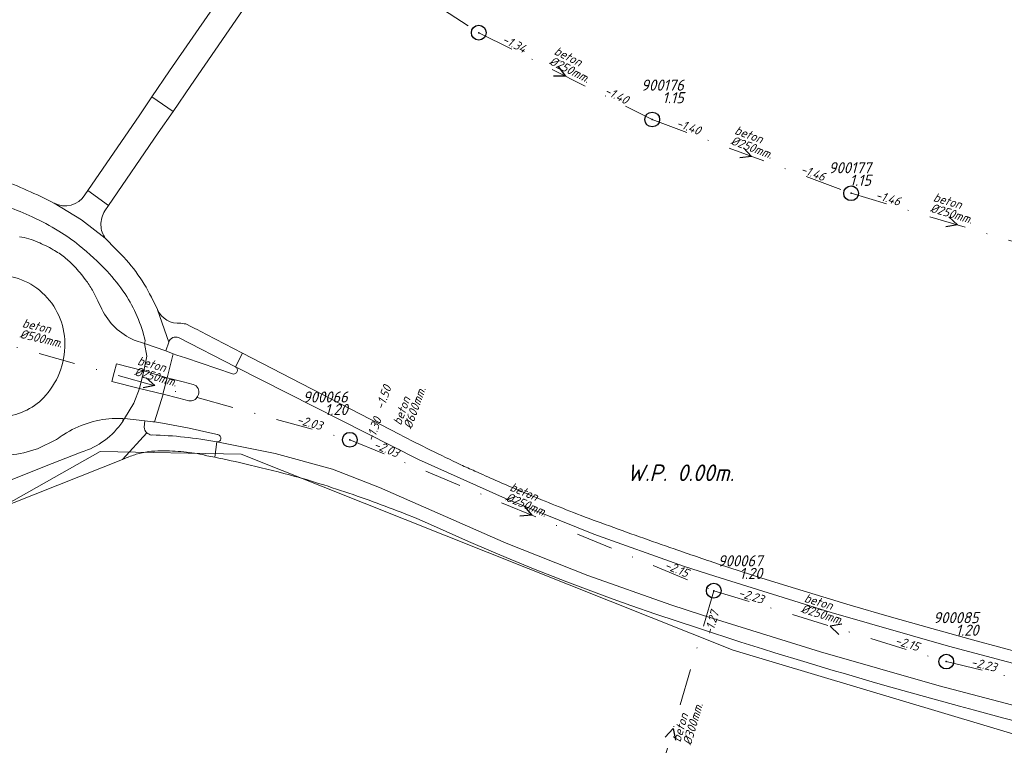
# Model space of a CAD drawing. Extents: x 148869 to 161638, y 453607 to 469810.
# Tile 630 of 656: x 153938 to 154072, y 467506 to 467604. Entities that reach past the tile are written whole.
import ezdxf
from ezdxf.enums import TextEntityAlignment as Align
from ezdxf.lldxf.tags import DXFTag

# ---------------------------------------------------------------- set-up
doc = ezdxf.new("R2010")
doc.units = 0
doc.header["$PDMODE"] = 32
doc.header["$PDSIZE"] = 2
doc.linetypes.add('RI-VWA', pattern=[11, 5, -3, 0, -3])
doc.layers.get('0').update_dxf_attribs({"linetype": 'CONTINUOUS'})
for name, color, linetype in [('B-OI-RI-BOB-T18-niet meenemen', 252, 'CONTINUOUS'), ('B-OI-RI-DIAMETER-T18-niet meenemen', 252, 'CONTINUOUS'), ('B-OI-RI-MATERIAAL-T18-niet meenemen', 252, 'CONTINUOUS'), ('B-OI-RI-STROOMRICHTING-S-niet meenemen', 252, 'CONTINUOUS'), ('B-OI-RI-VWA_PUTDEKSELHOOGTE-T25-niet meenemen', 252, 'CONTINUOUS'), ('B-OI-T50', 3, 'CONTINUOUS'), ('gs dwa', 252, 'CONTINUOUS')]:
    doc.layers.add(name, color=color, linetype=linetype)
for name, color, linetype, lineweight in [('B-OI-RI-PERSLEIDING-G-niet meenemen', 190, 'RI-PERS', 18), ('B-OI-RI-VWA_TRANSPORTLEIDING-G-niet meenemen', 252, 'RI-VWA', 18), ('B-RO-VH-VERHARDING_ASFALT-GV', 251, 'CONTINUOUS', 18)]:
    doc.layers.add(name, color=color, linetype=linetype, lineweight=lineweight)
doc.styles.add('iso15', font='ISO.shx', dxfattribs={"oblique": 15})
doc.styles.add('NLCS-ISO-M750_CURSIEF', font='NLCS-ISO.ttf', dxfattribs={"oblique": 15})
tags = doc.linetypes.add('RI-PERS', pattern='A,7,-2,["P",Standard,S=1.8,R=0,X=-0.5,Y=-0.9],-2,7,-2,[102,NLCS.SHX,S=1,R=180,X=0,Y=0],-2', length=22).pattern_tags.tags
tags[6] = DXFTag(74, 10)

# ---------------------------------------------------------------- blocks, each defined once
blk = doc.blocks.new('ACMAP_ANN_TEMPLATE_diam')
at = {"color": 0, "linetype": 'ByBlock', "style": 'iso15', "oblique": 15}
blk.add_attdef('diam', (0.5, -1.3), '', height=1.2, dxfattribs=at)
blk = doc.blocks.new('ACMAP_ANN_TEMPLATE_mat')
at = {"color": 0, "linetype": 'ByBlock', "style": 'iso15', "oblique": 15}
blk.add_attdef('mat', (0.5, 0.2), '', height=1.2, dxfattribs=at)
blk = doc.blocks.new('ACMAP_ANN_TEMPLATE_nap-l')
at = {"color": 0, "linetype": 'ByBlock', "style": 'iso15', "oblique": 15}
blk.add_attdef('nap-l', (3.3, 0.2), '', height=1.2, dxfattribs=at)
blk = doc.blocks.new('ACMAP_ANN_TEMPLATE_nap-r')
at = {"color": 0, "linetype": 'ByBlock', "style": 'iso15', "oblique": 15}
blk.add_attdef('nap-r', text='', height=1.2, dxfattribs=at).set_placement((-4.1, 0.2), align=Align.RIGHT)
blk = doc.blocks.new('ACMAP_ANN_TEMPLATE_puth-dwa')
at = {"color": 0, "linetype": 'ByBlock', "style": 'iso15', "oblique": 15}
blk.add_attdef('puth-dwa', text='', height=1.5, dxfattribs=at).set_placement((2.7, 1), align=Align.RIGHT)
blk = doc.blocks.new('ACMAP_ANN_TEMPLATE_putnr-dwa')
at = {"color": 0, "linetype": 'ByBlock', "style": 'iso15', "oblique": 15}
blk.add_attdef('putnr-dwa', text='', height=1.5, dxfattribs=at).set_placement((2.7, 2.7), align=Align.RIGHT)

msp = doc.modelspace()

# ---------------------------------------------------------------- linework, layer by layer
at = {"layer": 'B-OI-RI-PERSLEIDING-G-niet meenemen'}
for p, q in [((153929.23, 467533.94), (153949.34, 467545.34)), ((153968.42, 467544.97), (153949.34, 467545.34)), ((153968.42, 467544.97), (154034.9, 467518.48)), ((154034.9, 467518.48), (154114.9, 467494.5))]:
    msp.add_line(p, q, dxfattribs=at)
at = {"layer": 'B-OI-RI-STROOMRICHTING-S-niet meenemen'}
for points in [[(154011.28, 467597.36), (154012.25, 467596.07), (154010.64, 467596.07)], [(154036.32, 467586.39), (154037.41, 467585.21), (154035.81, 467585.04)], [(154064.07, 467577.05), (154065.24, 467575.95), (154063.66, 467575.67)], [(153955.55, 467555.29), (153956.74, 467554.22), (153955.16, 467553.91)], [(154006.65, 467537.92), (154007.7, 467536.7), (154006.09, 467536.59)], [(154049.6, 467521.98), (154048.01, 467521.71), (154049.18, 467520.6)], [(154025.72, 467506.71), (154026.82, 467507.89), (154027.1, 467506.31)]]:
    msp.add_lwpolyline(points, dxfattribs=at)
at = {"layer": 'B-OI-RI-VWA_TRANSPORTLEIDING-G-niet meenemen'}
for p, q in [((153976.24, 467617.65), (154000.53, 467601.94)), ((154000.53, 467601.94), (154023.97, 467590.2)), ((154023.97, 467590.2), (154050.86, 467580.23)), ((154050.86, 467580.23), (154079.63, 467571.67)), ((153930.39, 467561.53), (153983.1, 467546.9)), ((153983.1, 467546.9), (154032.3, 467526.5)), ((154032.3, 467526.5), (154021.34, 467489.28)), ((154032.3, 467526.5), (154063.72, 467516.92)), ((154063.72, 467516.92), (154111.58, 467505.42))]:
    msp.add_line(p, q, dxfattribs=at)
at = {"layer": 'B-RO-VH-VERHARDING_ASFALT-GV', "flags": 128}
for points in [[(153971.09, 467614.69), (153971.09, 467614.68), (153970.53, 467613.88), (153958.74, 467596.76), (153956.35, 467593.26), (153959.2, 467591.27), (153961.6, 467594.78), (153973.37, 467611.9), (153973.99, 467612.81)], [(153949.99, 467577.87), (153950.47, 467578.56), (153947.69, 467580.59), (153947.29, 467580)], [(153951.46, 467572.67), (153951.45, 467572.68), (153950.05, 467574.15), (153946.83, 467576.62), (153943.14, 467578.88), (153943.12, 467578.9), (153943.11, 467578.9)], [(153943.14, 467578.88), (153946.83, 467576.62), (153950.05, 467574.15)], [(153949.56, 467564.56), (153949.05, 467565.67)], [(153955.44, 467560.28), (153955.36, 467559.92), (153958.23, 467558.92), (153958.63, 467560.12), (153957.11, 467564.49), (153957.1, 467564.51), (153956.27, 467566.17)], [(153957.11, 467564.49), (153958.63, 467560.12)], [(153959.96, 467560.72), (153967.63, 467556.77), (153968.59, 467558.62), (153963.71, 467561.14), (153962.36, 467561.85), (153962.26, 467561.91)], [(153962.26, 467561.91), (153962.25, 467561.89), (153961.71, 467562.18), (153960.95, 467562.57), (153960.72, 467562.6), (153960.48, 467562.63), (153960.25, 467562.67)], [(153950.96, 467549.8), (153952.44, 467549.79), (153952.4, 467549.38), (153952.65, 467549.77), (153953.92, 467551.84), (153954.65, 467553.84), (153950.92, 467554.79), (153951.23, 467555.98), (153951.54, 467557.17), (153955.25, 467556.21), (153955.65, 467558.22), (153955.36, 467559.92), (153953.94, 467560.38)], [(153967.25, 467555.81), (153960.88, 467557.98), (153959.71, 467558.35), (153959.24, 467558.53), (153958.43, 467555.3), (153960.57, 467554.74), (153961.94, 467554.37)], [(153989.86, 467547.61), (153968.59, 467558.62), (153967.63, 467556.77), (153992.4, 467544.25), (154004.13, 467538.95), (154016.08, 467534.13), (154028.22, 467529.84), (154032.42, 467528.46), (154048.17, 467523.55), (154064.02, 467518.99), (154079.96, 467514.79)], [(154032.42, 467528.46), (154028.22, 467529.84), (154016.08, 467534.13), (154004.13, 467538.95), (153992.4, 467544.25), (153967.63, 467556.77)], [(153961.32, 467552.19), (153959.99, 467552.53), (153957.86, 467553.06), (153957.85, 467553.07), (153956.7, 467549.31), (153957.78, 467549.15), (153961.37, 467548.47), (153964.18, 467547.86), (153965.22, 467547.61), (153965.27, 467547.6)], [(153962.64, 467553.04), (153962.52, 467552.77)], [(153955.3, 467548.6), (153955.4, 467549.47), (153952.65, 467549.77), (153952.4, 467549.38)], [(153934.31, 467537.23), (153937.38, 467538.3), (153937.74, 467538.44), (153952.39, 467544.25), (153955.67, 467547.84)], [(153940.86, 467545.69), (153943.46, 467546.96)], [(153955.67, 467547.84), (153952.39, 467544.25), (153952.67, 467544.36)], [(153956.36, 467547.57), (153956.28, 467547.55)], [(153963.54, 467544.81), (153963.49, 467544.8), (153964.83, 467544.54), (153965.11, 467546.61)], [(154078.89, 467509.39), (154062.75, 467513.64), (154046.71, 467518.25), (154030.78, 467523.21), (154026.5, 467524.61), (154015.29, 467528.55), (154004.25, 467532.92), (153987.12, 467540.46), (153980.74, 467542.91), (153972.99, 467545.05), (153965.13, 467546.61), (153965.11, 467546.61), (153964.83, 467544.54)], [(153965.13, 467546.61), (153972.99, 467545.05), (153980.74, 467542.91), (153987.12, 467540.46), (154004.25, 467532.92), (154015.29, 467528.55), (154026.5, 467524.61), (154030.78, 467523.21), (154046.71, 467518.25), (154062.75, 467513.64), (154078.89, 467509.39)], [(153946.78, 467545.23), (153941.82, 467543.27), (153937.25, 467541.46)], [(153969.29, 467543.57), (153969.61, 467543.49)], [(153992.17, 467536.25), (153993.28, 467535.76), (153994.41, 467535.28), (153999.15, 467533.16), (154002.21, 467531.84), (154004.25, 467530.98), (154007.92, 467529.47), (154012.42, 467527.71), (154015.3, 467526.61), (154018.2, 467525.54), (154021.1, 467524.5), (154024.48, 467523.33), (154030.22, 467521.45), (154035.96, 467519.56), (154038.88, 467518.64), (154040.55, 467518.12), (154044.49, 467516.91), (154048.45, 467515.72), (154050.08, 467515.25), (154054.14, 467514.06), (154056.22, 467513.47), (154059.49, 467512.55), (154065.49, 467510.89), (154067.53, 467510.35), (154071.51, 467509.28), (154073.46, 467508.77)], [(154078.47, 467516.86), (154073.8, 467518.11), (154067.77, 467519.72), (154061.75, 467521.38), (154056.02, 467523.01), (154050.72, 467524.56), (154043.33, 467526.78), (154038.79, 467528.2), (154032.94, 467530.1)], [(154079.96, 467514.79), (154064.02, 467518.99), (154048.17, 467523.55), (154032.42, 467528.46)]]:
    msp.add_lwpolyline(points, dxfattribs=at)
for points in [[(153959.2, 467591.27), (153956.35, 467593.26), (153954.7, 467590.84), (153947.69, 467580.59), (153950.47, 467578.56), (153957.21, 467588.38)], [(153955.36, 467559.92), (153955.65, 467558.22), (153955.25, 467556.21), (153958.43, 467555.3), (153959.24, 467558.53), (153958.23, 467558.92)], [(153955.25, 467556.21), (153954.65, 467553.84), (153957.85, 467553.07), (153957.84, 467553.09), (153958.43, 467555.3)], [(153956.7, 467549.31), (153957.85, 467553.07), (153954.65, 467553.84), (153953.92, 467551.84), (153952.65, 467549.77), (153955.4, 467549.47), (153956.49, 467549.35)]]:
    msp.add_lwpolyline(points, close=True, dxfattribs=at)
at = {"layer": 'B-RO-VH-VERHARDING_ASFALT-GV'}
for points in [[(153943.11, 467578.9, 0.0274), (153935.79, 467582.15)], [(153947.29, 467580, -0.391209), (153943.14, 467578.88)], [(153936.87, 467578.37, -0.027276), (153940.17, 467577.05)], [(153949.58, 467576.93, -0.076595), (153949.99, 467577.87)], [(153940.17, 467577.05, -0.027646), (153943.76, 467575.12)], [(153949.45, 467575.92, -0.074843), (153949.58, 467576.93)], [(153943.76, 467575.12, -0.033266), (153946.53, 467573.17)], [(153949.62, 467574.99, -0.07423), (153949.45, 467575.92)], [(153950.05, 467574.15, -0.077621), (153949.62, 467574.99)], [(153939.71, 467574.07, 0.028285), (153938.46, 467574.35)], [(153940.91, 467573.64, 0.02816), (153939.71, 467574.07)], [(153943, 467572.6, 0.031394), (153940.91, 467573.64)], [(153944.54, 467571.57, 0.038875), (153943, 467572.6)], [(153946.53, 467573.17, -0.033944), (153950.29, 467569.68)], [(153956.27, 467566.17, 0.089255), (153951.46, 467572.67)], [(153945.84, 467570.36, 0.037821), (153944.54, 467571.57)], [(153947.38, 467568.53, 0.027429), (153945.84, 467570.36)], [(153950.29, 467569.68, -0.044007), (153952.71, 467566.62)], [(153934.06, 467569.08, -0.209496), (153941.15, 467567.11)], [(153948.3, 467567.15, 0.028677), (153947.38, 467568.53)], [(153941.15, 467567.11, -0.209304), (153944.57, 467560.44)], [(153949.05, 467565.67, 0.02771), (153948.3, 467567.15)], [(153952.71, 467566.62, -0.044311), (153954.36, 467563.57)], [(153953.94, 467560.38, -0.172722), (153949.56, 467564.56)], [(153960.25, 467562.67, -0.331102), (153957.11, 467564.49)], [(153954.36, 467563.57, -0.043455), (153955.44, 467560.28)], [(153944.57, 467560.44, -0.196577), (153942.01, 467552.92)], [(153958.63, 467560.12, -0.437218), (153959.96, 467560.72)], [(153967.63, 467556.77, -0.177282), (153967.87, 467556.5)], [(153967.87, 467556.5, -0.177119), (153967.87, 467556.13)], [(153967.62, 467555.85, -0.1858), (153967.25, 467555.81)], [(153967.87, 467556.13, -0.176458), (153967.62, 467555.85)], [(153961.94, 467554.37, -0.434898), (153962.64, 467553.04)], [(153942.01, 467552.92, -0.196658), (153936.32, 467550.05)], [(153962.52, 467552.77, -0.370046), (153961.32, 467552.19)], [(153944.45, 467547.64, -0.120387), (153950.96, 467549.8)], [(153952.4, 467549.38, -0.172199), (153946.78, 467545.23)], [(153955.67, 467547.84, -0.192784), (153955.3, 467548.6)], [(153943.46, 467546.96, -0.021658), (153944.45, 467547.64)], [(153956.28, 467547.55, -0.14867), (153955.67, 467547.84)], [(153965.11, 467546.61, 0.039198), (153956.36, 467547.57)], [(153965.27, 467547.6, -0.936161), (153965.13, 467546.61)], [(153994, 467545.52, -0.007049), (153989.86, 467547.61)], [(153937.14, 467544.86, 0.065021), (153940.86, 467545.69)], [(153952.67, 467544.36, -0.037156), (153954.24, 467544.94)], [(153954.24, 467544.94, -0.037479), (153955.87, 467545.3)], [(153955.87, 467545.3, -0.036784), (153957.58, 467545.41)], [(153957.58, 467545.41, -0.020472), (153960.66, 467545.28)], [(153960.66, 467545.28, -0.021324), (153962.11, 467545.1)], [(153962.11, 467545.1, -0.021747), (153963.54, 467544.81)], [(153964.83, 467544.54, -0.006911), (153969.29, 467543.57)], [(153998.1, 467543.53, -0.007252), (153994, 467545.52)], [(153969.61, 467543.49, -0.009686), (153975.68, 467541.96)], [(154000, 467542.67, -0.001708), (153998.1, 467543.53)], [(153975.68, 467541.96, -0.00959), (153979.03, 467540.97)], [(154005.67, 467540.19, -0.005138), (154000, 467542.67)], [(153979.03, 467540.97, -0.007279), (153983.53, 467539.49)], [(153983.53, 467539.49, -0.007409), (153987.87, 467537.93)], [(154013.32, 467537.07, -0.006894), (154005.67, 467540.19)], [(153987.87, 467537.93, -0.007124), (153992.17, 467536.25)], [(154017.6, 467535.46, -0.007192), (154013.32, 467537.07)], [(154026.95, 467532.15, -0.003318), (154017.6, 467535.46)], [(154032.94, 467530.1, -0.003495), (154026.95, 467532.15)]]:
    msp.add_lwpolyline(points, format="xyb", dxfattribs=at)
at = {"layer": 'gs dwa'}
for p in [(154000.53, 467601.94), (154023.97, 467590.2), (154050.86, 467580.23), (153983.1, 467546.9), (154032.3, 467526.5), (154063.72, 467516.92)]:
    msp.add_point(p, dxfattribs=at)

# ---------------------------------------------------------------- block references
at = {"layer": 'B-OI-RI-BOB-T18-niet meenemen'}
ref = msp.add_blockref('ACMAP_ANN_TEMPLATE_nap-l', (154000.53, 467601.94), dxfattribs=dict(at, rotation=333.395852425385))
ref.add_attrib('nap-l', '-1.34', (154003.57, 467600.64), dxfattribs={"layer": '0', "color": 0, "linetype": 'ByBlock', "height": 1.2, "rotation": 333.3959, "style": 'NLCS-ISO-M750_CURSIEF', "oblique": 15})
ref = msp.add_blockref('ACMAP_ANN_TEMPLATE_nap-r', (154023.97, 467590.2), dxfattribs=dict(at, rotation=333.395852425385))
ref.add_attrib('nap-r', '-1.40', dxfattribs={"layer": '0', "color": 0, "linetype": 'ByBlock', "height": 1.2, "rotation": 333.3959, "style": 'NLCS-ISO-M750_CURSIEF', "oblique": 15}).set_placement((154020.39, 467592.21), align=Align.RIGHT)
ref = msp.add_blockref('ACMAP_ANN_TEMPLATE_nap-l', (154023.97, 467590.2), dxfattribs=dict(at, rotation=339.65674064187))
ref.add_attrib('nap-l', '-1.40', (154027.13, 467589.24), dxfattribs={"layer": '0', "color": 0, "linetype": 'ByBlock', "height": 1.2, "rotation": 339.6567, "style": 'NLCS-ISO-M750_CURSIEF', "oblique": 15})
ref = msp.add_blockref('ACMAP_ANN_TEMPLATE_nap-r', (154050.86, 467580.23), dxfattribs=dict(at, rotation=339.65674064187))
ref.add_attrib('nap-r', '-1.46', dxfattribs={"layer": '0', "color": 0, "linetype": 'ByBlock', "height": 1.2, "rotation": 339.6567, "style": 'NLCS-ISO-M750_CURSIEF', "oblique": 15}).set_placement((154047.09, 467581.84), align=Align.RIGHT)
ref = msp.add_blockref('ACMAP_ANN_TEMPLATE_nap-l', (154050.86, 467580.23), dxfattribs=dict(at, rotation=343.4305660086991))
ref.add_attrib('nap-l', '-1.46', (154054.08, 467579.48), dxfattribs={"layer": '0', "color": 0, "linetype": 'ByBlock', "height": 1.2, "rotation": 343.4306, "style": 'NLCS-ISO-M750_CURSIEF', "oblique": 15})
ref = msp.add_blockref('ACMAP_ANN_TEMPLATE_nap-r', (153990.34, 467557.77), dxfattribs=dict(at, rotation=70.13295499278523))
ref.add_attrib('nap-r', '-1.50', dxfattribs={"layer": '0', "color": 0, "linetype": 'ByBlock', "height": 1.2, "rotation": 70.133, "style": 'NLCS-ISO-M750_CURSIEF', "oblique": 15}).set_placement((153988.76, 467553.98), align=Align.RIGHT)
ref = msp.add_blockref('ACMAP_ANN_TEMPLATE_nap-r', (153983.1, 467546.9), dxfattribs=dict(at, rotation=344.4876629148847))
ref.add_attrib('nap-r', '-2.03', dxfattribs={"layer": '0', "color": 0, "linetype": 'ByBlock', "height": 1.2, "rotation": 344.4877, "style": 'NLCS-ISO-M750_CURSIEF', "oblique": 15}).set_placement((153979.2, 467548.19), align=Align.RIGHT)
ref = msp.add_blockref('ACMAP_ANN_TEMPLATE_nap-l', (153985.4, 467543.4), dxfattribs=dict(at, rotation=70.13295499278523))
ref.add_attrib('nap-l', '-1.30', (153986.33, 467546.57), dxfattribs={"layer": '0', "color": 0, "linetype": 'ByBlock', "height": 1.2, "rotation": 70.133, "style": 'NLCS-ISO-M750_CURSIEF', "oblique": 15})
ref = msp.add_blockref('ACMAP_ANN_TEMPLATE_nap-l', (153983.1, 467546.9), dxfattribs=dict(at, rotation=337.4794343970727))
ref.add_attrib('nap-l', '-2.03', (153986.22, 467545.82), dxfattribs={"layer": '0', "color": 0, "linetype": 'ByBlock', "height": 1.2, "rotation": 337.4794, "style": 'NLCS-ISO-M750_CURSIEF', "oblique": 15})
ref = msp.add_blockref('ACMAP_ANN_TEMPLATE_nap-r', (154032.3, 467526.5), dxfattribs=dict(at, rotation=337.4794343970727))
ref.add_attrib('nap-r', '-2.15', dxfattribs={"layer": '0', "color": 0, "linetype": 'ByBlock', "height": 1.2, "rotation": 337.4794, "style": 'NLCS-ISO-M750_CURSIEF', "oblique": 15}).set_placement((154028.59, 467528.26), align=Align.RIGHT)
ref = msp.add_blockref('ACMAP_ANN_TEMPLATE_nap-l', (154032.3, 467526.5), dxfattribs=dict(at, rotation=343.0434661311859))
ref.add_attrib('nap-l', '-2.23', (154035.51, 467525.73), dxfattribs={"layer": '0', "color": 0, "linetype": 'ByBlock', "height": 1.2, "rotation": 343.0435, "style": 'NLCS-ISO-M750_CURSIEF', "oblique": 15})
ref = msp.add_blockref('ACMAP_ANN_TEMPLATE_nap-l', (154031.36, 467517.2), dxfattribs=dict(at, rotation=73.59212608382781))
ref.add_attrib('nap-l', '-1.27', (154032.11, 467520.42), dxfattribs={"layer": '0', "color": 0, "linetype": 'ByBlock', "height": 1.2, "rotation": 73.5921, "style": 'NLCS-ISO-M750_CURSIEF', "oblique": 15})
ref = msp.add_blockref('ACMAP_ANN_TEMPLATE_nap-r', (154063.72, 467516.92), dxfattribs=dict(at, rotation=343.0434661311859))
ref.add_attrib('nap-r', '-2.15', dxfattribs={"layer": '0', "color": 0, "linetype": 'ByBlock', "height": 1.2, "rotation": 343.0435, "style": 'NLCS-ISO-M750_CURSIEF', "oblique": 15}).set_placement((154059.86, 467518.31), align=Align.RIGHT)
ref = msp.add_blockref('ACMAP_ANN_TEMPLATE_nap-l', (154063.72, 467516.92), dxfattribs=dict(at, rotation=346.4888731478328))
ref.add_attrib('nap-l', '-2.23', (154066.98, 467516.34), dxfattribs={"layer": '0', "color": 0, "linetype": 'ByBlock', "height": 1.2, "rotation": 346.4889, "style": 'NLCS-ISO-M750_CURSIEF', "oblique": 15})
at = {"layer": 'B-OI-RI-DIAMETER-T18-niet meenemen'}
ref = msp.add_blockref('ACMAP_ANN_TEMPLATE_diam', (154010.08, 467599.12), dxfattribs=dict(at, rotation=333.395852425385))
ref.add_attrib('diam', '%%c250mm.', (154009.94, 467597.73), dxfattribs={"layer": '0', "color": 0, "linetype": 'ByBlock', "height": 1.2, "rotation": 333.3959, "style": 'NLCS-ISO-M750_CURSIEF', "oblique": 15})
ref = msp.add_blockref('ACMAP_ANN_TEMPLATE_diam', (154034.47, 467588.28), dxfattribs=dict(at, rotation=339.65674064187))
ref.add_attrib('diam', '%%c250mm.', (154034.49, 467586.89), dxfattribs={"layer": '0', "color": 0, "linetype": 'ByBlock', "height": 1.2, "rotation": 339.6567, "style": 'NLCS-ISO-M750_CURSIEF', "oblique": 15})
ref = msp.add_blockref('ACMAP_ANN_TEMPLATE_diam', (154061.35, 467579.14), dxfattribs=dict(at, rotation=343.4305660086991))
ref.add_attrib('diam', '%%c250mm.', (154061.46, 467577.75), dxfattribs={"layer": '0', "color": 0, "linetype": 'ByBlock', "height": 1.2, "rotation": 343.4306, "style": 'NLCS-ISO-M750_CURSIEF', "oblique": 15})
ref = msp.add_blockref('ACMAP_ANN_TEMPLATE_diam', (153938.21, 467562.08), dxfattribs=dict(at, rotation=346.7014296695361))
ref.add_attrib('diam', '%%c500mm.', (153938.4, 467560.7), dxfattribs={"layer": '0', "color": 0, "linetype": 'ByBlock', "height": 1.2, "rotation": 346.7014, "style": 'NLCS-ISO-M750_CURSIEF', "oblique": 15})
ref = msp.add_blockref('ACMAP_ANN_TEMPLATE_diam', (153953.76, 467557.02), dxfattribs=dict(at, rotation=344.4876629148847))
ref.add_attrib('diam', '%%c250mm.', (153953.9, 467555.64), dxfattribs={"layer": '0', "color": 0, "linetype": 'ByBlock', "height": 1.2, "rotation": 344.4877, "style": 'NLCS-ISO-M750_CURSIEF', "oblique": 15})
ref = msp.add_blockref('ACMAP_ANN_TEMPLATE_diam', (153990.02, 467548.24), dxfattribs=dict(at, rotation=70.13295499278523))
ref.add_attrib('diam', '%%c600mm.', (153991.41, 467548.27), dxfattribs={"layer": '0', "color": 0, "linetype": 'ByBlock', "height": 1.2, "rotation": 70.133, "style": 'NLCS-ISO-M750_CURSIEF', "oblique": 15})
ref = msp.add_blockref('ACMAP_ANN_TEMPLATE_diam', (154004.08, 467540.1), dxfattribs=dict(at, rotation=337.4794343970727))
ref.add_attrib('diam', '%%c250mm.', (154004.05, 467538.71), dxfattribs={"layer": '0', "color": 0, "linetype": 'ByBlock', "height": 1.2, "rotation": 337.4794, "style": 'NLCS-ISO-M750_CURSIEF', "oblique": 15})
ref = msp.add_blockref('ACMAP_ANN_TEMPLATE_diam', (154043.89, 467524.97), dxfattribs=dict(at, rotation=343.0434661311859))
ref.add_attrib('diam', '%%c250mm.', (154043.99, 467523.59), dxfattribs={"layer": '0', "color": 0, "linetype": 'ByBlock', "height": 1.2, "rotation": 343.0435, "style": 'NLCS-ISO-M750_CURSIEF', "oblique": 15})
ref = msp.add_blockref('ACMAP_ANN_TEMPLATE_diam', (154027.83, 467505.42), dxfattribs=dict(at, rotation=73.59212608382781))
ref.add_attrib('diam', '%%c300mm.', (154029.21, 467505.53), dxfattribs={"layer": '0', "color": 0, "linetype": 'ByBlock', "height": 1.2, "rotation": 73.5921, "style": 'NLCS-ISO-M750_CURSIEF', "oblique": 15})
at = {"layer": 'B-OI-RI-MATERIAAL-T18-niet meenemen'}
ref = msp.add_blockref('ACMAP_ANN_TEMPLATE_mat', (154010.08, 467599.12), dxfattribs=dict(at, rotation=333.395852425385))
ref.add_attrib('mat', 'beton', (154010.61, 467599.08), dxfattribs={"layer": '0', "color": 0, "linetype": 'ByBlock', "height": 1.2, "rotation": 333.3959, "style": 'NLCS-ISO-M750_CURSIEF', "oblique": 15})
ref = msp.add_blockref('ACMAP_ANN_TEMPLATE_mat', (154034.47, 467588.28), dxfattribs=dict(at, rotation=339.65674064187))
ref.add_attrib('mat', 'beton', (154035.01, 467588.29), dxfattribs={"layer": '0', "color": 0, "linetype": 'ByBlock', "height": 1.2, "rotation": 339.6567, "style": 'NLCS-ISO-M750_CURSIEF', "oblique": 15})
ref = msp.add_blockref('ACMAP_ANN_TEMPLATE_mat', (154061.35, 467579.14), dxfattribs=dict(at, rotation=343.4305660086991))
ref.add_attrib('mat', 'beton', (154061.88, 467579.19), dxfattribs={"layer": '0', "color": 0, "linetype": 'ByBlock', "height": 1.2, "rotation": 343.4306, "style": 'NLCS-ISO-M750_CURSIEF', "oblique": 15})
ref = msp.add_blockref('ACMAP_ANN_TEMPLATE_mat', (153938.21, 467562.08), dxfattribs=dict(at, rotation=346.7014296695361))
ref.add_attrib('mat', 'beton', (153938.74, 467562.16), dxfattribs={"layer": '0', "color": 0, "linetype": 'ByBlock', "height": 1.2, "rotation": 346.7014, "style": 'NLCS-ISO-M750_CURSIEF', "oblique": 15})
ref = msp.add_blockref('ACMAP_ANN_TEMPLATE_mat', (153953.76, 467557.02), dxfattribs=dict(at, rotation=344.4876629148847))
ref.add_attrib('mat', 'beton', (153954.3, 467557.08), dxfattribs={"layer": '0', "color": 0, "linetype": 'ByBlock', "height": 1.2, "rotation": 344.4877, "style": 'NLCS-ISO-M750_CURSIEF', "oblique": 15})
ref = msp.add_blockref('ACMAP_ANN_TEMPLATE_mat', (153990.02, 467548.24), dxfattribs=dict(at, rotation=70.13295499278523))
ref.add_attrib('mat', 'beton', (153990, 467548.78), dxfattribs={"layer": '0', "color": 0, "linetype": 'ByBlock', "height": 1.2, "rotation": 70.133, "style": 'NLCS-ISO-M750_CURSIEF', "oblique": 15})
ref = msp.add_blockref('ACMAP_ANN_TEMPLATE_mat', (154004.08, 467540.1), dxfattribs=dict(at, rotation=337.4794343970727))
ref.add_attrib('mat', 'beton', (154004.62, 467540.09), dxfattribs={"layer": '0', "color": 0, "linetype": 'ByBlock', "height": 1.2, "rotation": 337.4794, "style": 'NLCS-ISO-M750_CURSIEF', "oblique": 15})
ref = msp.add_blockref('ACMAP_ANN_TEMPLATE_mat', (154043.89, 467524.97), dxfattribs=dict(at, rotation=343.0434661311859))
ref.add_attrib('mat', 'beton', (154044.43, 467525.02), dxfattribs={"layer": '0', "color": 0, "linetype": 'ByBlock', "height": 1.2, "rotation": 343.0435, "style": 'NLCS-ISO-M750_CURSIEF', "oblique": 15})
ref = msp.add_blockref('ACMAP_ANN_TEMPLATE_mat', (154027.83, 467505.42), dxfattribs=dict(at, rotation=73.59212608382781))
ref.add_attrib('mat', 'beton', (154027.78, 467505.96), dxfattribs={"layer": '0', "color": 0, "linetype": 'ByBlock', "height": 1.2, "rotation": 73.5921, "style": 'NLCS-ISO-M750_CURSIEF', "oblique": 15})
at = {"layer": 'B-OI-RI-VWA_PUTDEKSELHOOGTE-T25-niet meenemen'}
ref = msp.add_blockref('ACMAP_ANN_TEMPLATE_putnr-dwa', (154025.55, 467591.4), dxfattribs=at)
ref.add_attrib('putnr-dwa', '900176', dxfattribs={"layer": '0', "color": 0, "linetype": 'ByBlock', "height": 1.5, "style": 'NLCS-ISO-M750_CURSIEF', "oblique": 15}).set_placement((154028.25, 467594.1), align=Align.RIGHT)
ref = msp.add_blockref('ACMAP_ANN_TEMPLATE_puth-dwa', (154025.55, 467591.4), dxfattribs=at)
ref.add_attrib('puth-dwa', '1.15', dxfattribs={"layer": '0', "color": 0, "linetype": 'ByBlock', "height": 1.5, "style": 'NLCS-ISO-M750_CURSIEF', "oblique": 15}).set_placement((154028.25, 467592.4), align=Align.RIGHT)
ref = msp.add_blockref('ACMAP_ANN_TEMPLATE_putnr-dwa', (154050.86, 467580.23), dxfattribs=at)
ref.add_attrib('putnr-dwa', '900177', dxfattribs={"layer": '0', "color": 0, "linetype": 'ByBlock', "height": 1.5, "style": 'NLCS-ISO-M750_CURSIEF', "oblique": 15}).set_placement((154053.56, 467582.93), align=Align.RIGHT)
ref = msp.add_blockref('ACMAP_ANN_TEMPLATE_puth-dwa', (154050.86, 467580.23), dxfattribs=at)
ref.add_attrib('puth-dwa', '1.15', dxfattribs={"layer": '0', "color": 0, "linetype": 'ByBlock', "height": 1.5, "style": 'NLCS-ISO-M750_CURSIEF', "oblique": 15}).set_placement((154053.56, 467581.23), align=Align.RIGHT)
ref = msp.add_blockref('ACMAP_ANN_TEMPLATE_putnr-dwa', (153980.12, 467549.24), dxfattribs=at)
ref.add_attrib('putnr-dwa', '900066', dxfattribs={"layer": '0', "color": 0, "linetype": 'ByBlock', "height": 1.5, "style": 'NLCS-ISO-M750_CURSIEF', "oblique": 15}).set_placement((153982.82, 467551.94), align=Align.RIGHT)
ref = msp.add_blockref('ACMAP_ANN_TEMPLATE_puth-dwa', (153980.12, 467549.24), dxfattribs=at)
ref.add_attrib('puth-dwa', '1.20', dxfattribs={"layer": '0', "color": 0, "linetype": 'ByBlock', "height": 1.5, "style": 'NLCS-ISO-M750_CURSIEF', "oblique": 15}).set_placement((153982.82, 467550.24), align=Align.RIGHT)
ref = msp.add_blockref('ACMAP_ANN_TEMPLATE_putnr-dwa', (154036.17, 467527.09), dxfattribs=at)
ref.add_attrib('putnr-dwa', '900067', dxfattribs={"layer": '0', "color": 0, "linetype": 'ByBlock', "height": 1.5, "style": 'NLCS-ISO-M750_CURSIEF', "oblique": 15}).set_placement((154038.87, 467529.79), align=Align.RIGHT)
ref = msp.add_blockref('ACMAP_ANN_TEMPLATE_puth-dwa', (154036.17, 467527.09), dxfattribs=at)
ref.add_attrib('puth-dwa', '1.20', dxfattribs={"layer": '0', "color": 0, "linetype": 'ByBlock', "height": 1.5, "style": 'NLCS-ISO-M750_CURSIEF', "oblique": 15}).set_placement((154038.87, 467528.09), align=Align.RIGHT)
ref = msp.add_blockref('ACMAP_ANN_TEMPLATE_putnr-dwa', (154065.39, 467519.41), dxfattribs=at)
ref.add_attrib('putnr-dwa', '900085', dxfattribs={"layer": '0', "color": 0, "linetype": 'ByBlock', "height": 1.5, "style": 'NLCS-ISO-M750_CURSIEF', "oblique": 15}).set_placement((154068.09, 467522.11), align=Align.RIGHT)
ref = msp.add_blockref('ACMAP_ANN_TEMPLATE_puth-dwa', (154065.39, 467519.41), dxfattribs=at)
ref.add_attrib('puth-dwa', '1.20', dxfattribs={"layer": '0', "color": 0, "linetype": 'ByBlock', "height": 1.5, "style": 'NLCS-ISO-M750_CURSIEF', "oblique": 15}).set_placement((154068.09, 467520.41), align=Align.RIGHT)

# ---------------------------------------------------------------- texts
at = {"layer": 'B-OI-T50', "style": 'NLCS-ISO-M750_CURSIEF', "oblique": 15}
msp.add_text('W.P. 0.00m.', height=2.25, dxfattribs=at).set_placement((154020.57, 467541.32))

doc.saveas('drawing.dxf')
